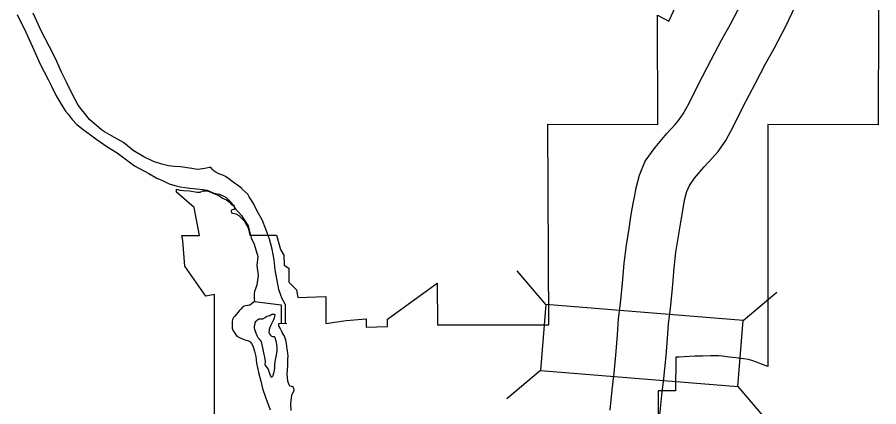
# Model space of a CAD drawing. Extents: x 1374139 to 1377472, y 1168351 to 1170484.
# Drawn here: x 1374497.8 to 1374549.4, y 1170153.1 to 1170176.4 of the extents above; entities that cross this region are included whole.
import ezdxf

# ---------------------------------------------------------------- set-up
doc = ezdxf.new("R2010")
doc.units = 0
doc.layers.add('Default', color=7, linetype='Continuous')

msp = doc.modelspace()

# ---------------------------------------------------------------- linework, layer by layer
at = {"layer": 'Default'}
for p, q in [((1374529.463, 1170159.19), (1374527.754, 1170161.202)), ((1374541.304, 1170158.228), (1374543.316, 1170159.937)), ((1374512.002, 1170159.38), (1374513.613, 1170159.176)), ((1374513.613, 1170159.176), (1374513.611, 1170158.075)), ((1374513.852, 1170159.176), (1374513.85, 1170158.075)), ((1374513.611, 1170158.075), (1374513.946, 1170158.058)), ((1374529.142, 1170155.243), (1374527.13, 1170153.534)), ((1374540.983, 1170154.281), (1374542.693, 1170152.269))]:
    msp.add_line(p, q, dxfattribs=at)
for points in [[(1374509.598, 1170150.118), (1374509.611, 1170156.738), (1374509.61, 1170159.795), (1374509.096, 1170159.686), (1374507.837, 1170161.485), (1374507.702, 1170163.031), (1374507.643, 1170163.331), (1374508.716, 1170163.332), (1374508.393, 1170164.992), (1374507.328, 1170165.918), (1374507.325, 1170166.092), (1374507.545, 1170166.047), (1374507.751, 1170166.023), (1374508.107, 1170166.007), (1374508.558, 1170165.912), (1374508.756, 1170165.92), (1374508.93, 1170165.999), (1374509.183, 1170165.992), (1374509.665, 1170165.802), (1374509.863, 1170165.715), (1374510.076, 1170165.556), (1374510.33, 1170165.469), (1374510.488, 1170165.335), (1374510.646, 1170165.153), (1374510.733, 1170165.129), (1374510.788, 1170165.05), (1374510.812, 1170164.947), (1374510.757, 1170164.883), (1374510.646, 1170164.86), (1374510.599, 1170164.788), (1374510.622, 1170164.686), (1374510.883, 1170164.63), (1374511.065, 1170164.527), (1374511.382, 1170164.203), (1374511.619, 1170163.791), (1374511.728, 1170163.336), (1374513.325, 1170163.338), (1374513.554, 1170162.484), (1374513.76, 1170162.154), (1374513.781, 1170161.541), (1374514.053, 1170161.364), (1374514.053, 1170160.531), (1374514.519, 1170160.065), (1374514.598, 1170159.62), (1374516.288, 1170159.679), (1374516.291, 1170158.05), (1374517.498, 1170158.242), (1374518.705, 1170158.326), (1374518.706, 1170157.826), (1374519.988, 1170157.871), (1374519.988, 1170158.306), (1374522.962, 1170160.468), (1374522.971, 1170157.983), (1374529.651, 1170157.981), (1374529.588, 1170169.989), (1374536.189, 1170169.977), (1374536.173, 1170176.525), (1374536.838, 1170176.167), (1374540.143, 1170183.229)], [(1374549.433, 1170183.164), (1374549.389, 1170169.955), (1374542.789, 1170169.966), (1374542.783, 1170156.767), (1374542.783, 1170155.468), (1374542.409, 1170155.615), (1374542.102, 1170155.733), (1374541.882, 1170155.819), (1374541.613, 1170155.892), (1374541.332, 1170155.942), (1374540.867, 1170155.99), (1374540.47, 1170156.027), (1374540.073, 1170156.088), (1374539.835, 1170156.112), (1374539.627, 1170156.124), (1374539.352, 1170156.124), (1374538.894, 1170156.094), (1374538.399, 1170156.094), (1374538.087, 1170156.082), (1374537.77, 1170156.063), (1374537.442, 1170156.044), (1374537.257, 1170156.039)], [(1374533.322, 1170152.871), (1374533.451, 1170154.081), (1374533.563, 1170155.077), (1374533.689, 1170156.377), (1374533.771, 1170157.381), (1374533.838, 1170158.324), (1374533.955, 1170159.278), (1374534.072, 1170160.442), (1374534.174, 1170161.67), (1374534.304, 1170162.745), (1374534.472, 1170163.75), (1374534.597, 1170164.579), (1374534.702, 1170165.231), (1374534.778, 1170165.629), (1374534.88, 1170166.185), (1374535.081, 1170166.931), (1374535.433, 1170167.784), (1374536.019, 1170168.603), (1374536.728, 1170169.438), (1374537.225, 1170169.973), (1374537.433, 1170170.212), (1374537.71, 1170170.605), (1374538.058, 1170171.244), (1374538.595, 1170172.356), (1374539.381, 1170173.841), (1374540.001, 1170175.032), (1374540.537, 1170175.974), (1374541.16, 1170177.157)], [(1374536.284, 1170152.357), (1374536.433, 1170153.754), (1374536.547, 1170154.764), (1374536.677, 1170156.111), (1374536.762, 1170157.153), (1374536.825, 1170158.034), (1374536.937, 1170158.945), (1374537.06, 1170160.168), (1374537.159, 1170161.366), (1374537.274, 1170162.317), (1374537.434, 1170163.28), (1374537.561, 1170164.117), (1374537.656, 1170164.709), (1374537.727, 1170165.075), (1374537.809, 1170165.523), (1374537.927, 1170165.964), (1374538.075, 1170166.32), (1374538.387, 1170166.757), (1374538.972, 1170167.445), (1374539.456, 1170167.967), (1374539.797, 1170168.358), (1374540.262, 1170169.018), (1374540.728, 1170169.874), (1374541.273, 1170171.002), (1374542.037, 1170172.446), (1374542.637, 1170173.597), (1374543.169, 1170174.534), (1374543.844, 1170175.815), (1374544.443, 1170177.079)], [(1374497.779, 1170176.558), (1374498.285, 1170175.505), (1374498.689, 1170174.621), (1374499.156, 1170173.577), (1374499.63, 1170172.664), (1374499.826, 1170172.267), (1374500.116, 1170171.691), (1374500.403, 1170171.185), (1374500.68, 1170170.779), (1374500.823, 1170170.591), (1374501.078, 1170170.265), (1374501.352, 1170169.979), (1374501.736, 1170169.675), (1374502.171, 1170169.361), (1374502.495, 1170169.116), (1374502.747, 1170168.93), (1374503.141, 1170168.656), (1374503.777, 1170168.276), (1374504.242, 1170167.914)], [(1374513.852, 1170159.21), (1374513.657, 1170159.537), (1374513.563, 1170159.806), (1374513.531, 1170159.906), (1374513.458, 1170160.095), (1374513.249, 1170161.273), (1374513.19, 1170161.872), (1374513.069, 1170162.511), (1374512.91, 1170163.099), (1374512.69, 1170163.706), (1374512.471, 1170164.263), (1374512.163, 1170164.789), (1374511.936, 1170165.236), (1374511.812, 1170165.464), (1374511.69, 1170165.632), (1374511.607, 1170165.801), (1374511.273, 1170166.106), (1374511.252, 1170166.136), (1374511.06, 1170166.273), (1374510.717, 1170166.517), (1374510.464, 1170166.714), (1374510.272, 1170166.851), (1374510.141, 1170166.918), (1374509.829, 1170167.034), (1374509.688, 1170167.111), (1374509.577, 1170167.18), (1374509.496, 1170167.278), (1374509.394, 1170167.397), (1374509.294, 1170167.405), (1374509.204, 1170167.384), (1374509.025, 1170167.341), (1374508.746, 1170167.296), (1374508.557, 1170167.283), (1374508.256, 1170167.338), (1374507.576, 1170167.427), (1374507.216, 1170167.461), (1374506.856, 1170167.496), (1374506.455, 1170167.589), (1374505.943, 1170167.751), (1374505.379, 1170168.032), (1374504.733, 1170168.412), (1374504.146, 1170168.903), (1374503.43, 1170169.302), (1374503.017, 1170169.525), (1374502.836, 1170169.643), (1374502.116, 1170170.272), (1374501.423, 1170171.131), (1374501.082, 1170171.807), (1374500.731, 1170172.502), (1374500.442, 1170173.108), (1374500.069, 1170173.922), (1374499.687, 1170174.657), (1374499.224, 1170175.54), (1374498.726, 1170176.634)], [(1374504.242, 1170167.914), (1374504.818, 1170167.502), (1374505.674, 1170167.046), (1374506.148, 1170166.763), (1374506.521, 1170166.589), (1374506.893, 1170166.415), (1374507.235, 1170166.31), (1374507.654, 1170166.224)], [(1374507.681, 1170166.219), (1374507.685, 1170166.218), (1374508.126, 1170166.155), (1374508.526, 1170166.121), (1374508.916, 1170166.078), (1374509.157, 1170166.031), (1374509.559, 1170165.868), (1374509.91, 1170165.793), (1374510.282, 1170165.619), (1374510.546, 1170165.353), (1374510.78, 1170165.097), (1374510.791, 1170165.047), (1374510.821, 1170164.997), (1374510.903, 1170164.869), (1374510.944, 1170164.819), (1374511.066, 1170164.701), (1374511.219, 1170164.523), (1374511.321, 1170164.365), (1374511.618, 1170163.909), (1374511.81, 1170163.191), (1374511.986, 1170162.814), (1374512.198, 1170162.066), (1374512.147, 1170161.525), (1374512.216, 1170160.936), (1374512.146, 1170160.364), (1374512.07, 1170160.132), (1374512.012, 1170159.991), (1374511.985, 1170159.79), (1374511.987, 1170159.68), (1374511.99, 1170159.53), (1374512.002, 1170159.38)], [(1374512.002, 1170159.38), (1374511.726, 1170159.146), (1374511.626, 1170159.134), (1374511.587, 1170159.133), (1374511.437, 1170159.111), (1374511.298, 1170159.048), (1374511.181, 1170158.906), (1374511.083, 1170158.805), (1374510.916, 1170158.612), (1374510.798, 1170158.47), (1374510.75, 1170158.409), (1374510.691, 1170158.298), (1374510.674, 1170158.167), (1374510.666, 1170157.997), (1374510.67, 1170157.767), (1374510.712, 1170157.647), (1374510.784, 1170157.538), (1374510.845, 1170157.429), (1374510.947, 1170157.301), (1374510.988, 1170157.281), (1374511.189, 1170157.175), (1374511.229, 1170157.155), (1374511.38, 1170157.098), (1374511.481, 1170157.059), (1374511.601, 1170157.031), (1374511.752, 1170156.963), (1374511.823, 1170156.865), (1374511.906, 1170156.716), (1374512.011, 1170156.397), (1374512.086, 1170156.068), (1374512.133, 1170155.668), (1374512.251, 1170155.12), (1374512.38, 1170154.601), (1374512.477, 1170154.162), (1374512.686, 1170153.575), (1374512.947, 1170152.878)], [(1374513.852, 1170159.21), (1374513.852, 1170159.176)], [(1374512.442, 1170156.885), (1374512.411, 1170156.994), (1374512.309, 1170157.123), (1374512.228, 1170157.191), (1374512.186, 1170157.271), (1374512.156, 1170157.32), (1374512.082, 1170157.519), (1374512.051, 1170157.629), (1374512.02, 1170157.699), (1374511.998, 1170157.788), (1374512.006, 1170157.899), (1374512.015, 1170157.949), (1374512.053, 1170158.1), (1374512.101, 1170158.201), (1374512.18, 1170158.272), (1374512.259, 1170158.323), (1374512.349, 1170158.325), (1374512.499, 1170158.327), (1374512.637, 1170158.42), (1374512.746, 1170158.491), (1374512.815, 1170158.503), (1374512.915, 1170158.534), (1374513.004, 1170158.596), (1374513.073, 1170158.607), (1374513.133, 1170158.608), (1374513.183, 1170158.609), (1374513.214, 1170158.559), (1374513.205, 1170158.469), (1374513.187, 1170158.388), (1374513.139, 1170158.268), (1374513.071, 1170158.116), (1374512.984, 1170157.945), (1374512.926, 1170157.814), (1374512.888, 1170157.693), (1374512.879, 1170157.653), (1374512.871, 1170157.522), (1374512.903, 1170157.433), (1374512.954, 1170157.353), (1374513.015, 1170157.294), (1374513.085, 1170157.276), (1374513.175, 1170157.267), (1374513.226, 1170157.228), (1374513.247, 1170157.128), (1374513.279, 1170157.018), (1374513.311, 1170156.919), (1374513.333, 1170156.789), (1374513.346, 1170156.579), (1374513.339, 1170156.399), (1374513.303, 1170156.178), (1374513.256, 1170155.967), (1374513.219, 1170155.786), (1374513.202, 1170155.596), (1374513.206, 1170155.405), (1374513.178, 1170155.255), (1374513.16, 1170155.134), (1374513.132, 1170155.014), (1374513.094, 1170154.923), (1374513.074, 1170154.883), (1374513.035, 1170154.832), (1374513.015, 1170154.842), (1374512.984, 1170154.891), (1374512.922, 1170155.04), (1374512.869, 1170155.23), (1374512.817, 1170155.339), (1374512.653, 1170155.577), (1374512.66, 1170155.777), (1374512.626, 1170156.027), (1374512.593, 1170156.206), (1374512.519, 1170156.495)], [(1374514.206, 1170152.849), (1374514.18, 1170153.249), (1374514.214, 1170153.62), (1374514.27, 1170153.811), (1374514.357, 1170154.003), (1374514.386, 1170154.063), (1374514.343, 1170154.233), (1374514.263, 1170154.271), (1374514.193, 1170154.27), (1374514.132, 1170154.309), (1374514.091, 1170154.379), (1374513.998, 1170154.607), (1374513.96, 1170155.047), (1374513.977, 1170155.258), (1374514.002, 1170155.559), (1374514.006, 1170155.909), (1374514.013, 1170156.089), (1374513.978, 1170156.419), (1374513.957, 1170156.509), (1374513.944, 1170156.679), (1374513.921, 1170156.869), (1374513.878, 1170157.048), (1374513.804, 1170157.297), (1374513.732, 1170157.406), (1374513.66, 1170157.515), (1374513.619, 1170157.615), (1374513.567, 1170157.734), (1374513.546, 1170157.764), (1374513.475, 1170157.883), (1374513.464, 1170157.902), (1374513.462, 1170158.053), (1374513.611, 1170158.075)], [(1374512.519, 1170156.495), (1374512.442, 1170156.885)], [(1374537.257, 1170156.039), (1374537.251, 1170154.024), (1374536.212, 1170154.021), (1374536.181, 1170143.482), (1374536.175, 1170141.395), (1374538.262, 1170141.392), (1374538.268, 1170143.479), (1374542.782, 1170143.473), (1374542.781, 1170136.826), (1374542.781, 1170133.297), (1374540.759, 1170133.282), (1374540.759, 1170130.19), (1374536.141, 1170130.215), (1374536.118, 1170121.78)]]:
    msp.add_lwpolyline(points, dxfattribs=at)
msp.add_lwpolyline([(1374541.304, 1170158.228), (1374529.463, 1170159.19), (1374529.142, 1170155.243), (1374540.983, 1170154.281)], close=True, dxfattribs=at)

doc.saveas('drawing.dxf')
